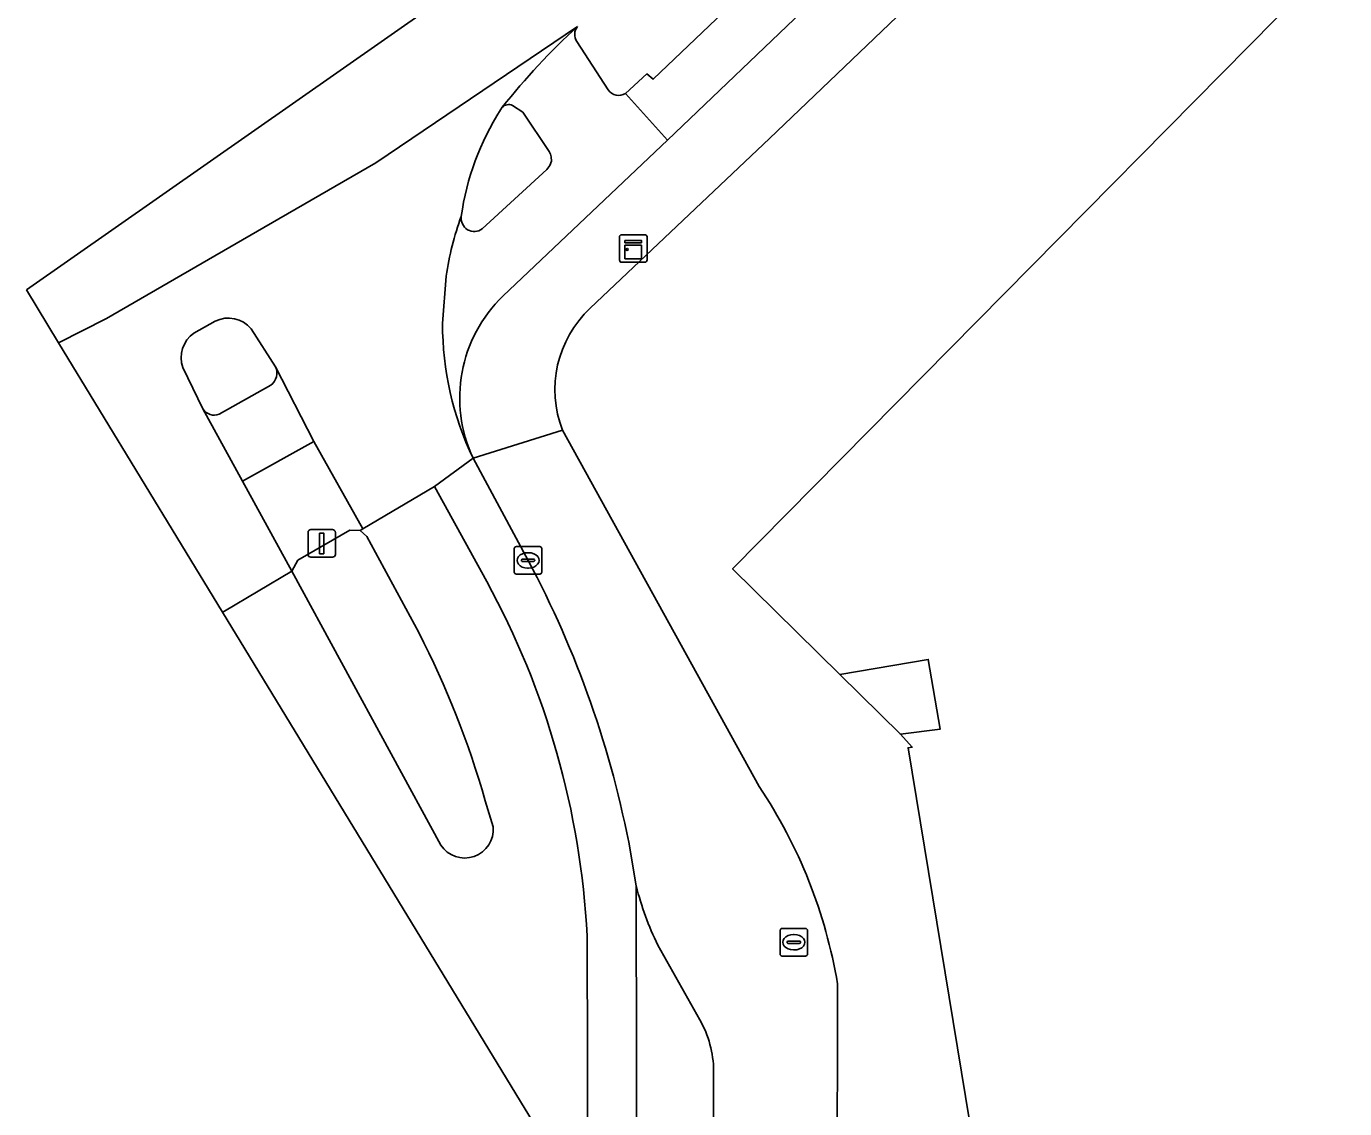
# Model space of a CAD drawing. Extents: x 162073 to 163043, y 381818 to 382561.
# Drawn here: x 162072.51 to 162120.44, y 382350.83 to 382390.16 of the extents above; entities that cross this region are included whole.
import ezdxf

# ---------------------------------------------------------------- set-up
doc = ezdxf.new("R2010")
doc.units = 0
for name, color, linetype in [('IMGEO_Berm_open', 7, 'Continuous'), ('IMGEO_Brandkraan', 7, 'Continuous'), ('IMGEO_Erf', 7, 'Continuous'), ('IMGEO_Fietspad_gesloten', 7, 'Continuous'), ('IMGEO_Fietspad_open', 7, 'Continuous'), ('IMGEO_Kast', 7, 'Continuous'), ('IMGEO_Kolk', 7, 'Continuous'), ('IMGEO_Lichtmast', 7, 'Continuous'), ('IMGEO_Pand', 7, 'Continuous'), ('IMGEO_Pand_overbouw', 7, 'Continuous'), ('IMGEO_Rijbaan_lokaal_gesloten', 7, 'Continuous'), ('IMGEO_Rijbaan_lokaal_open', 7, 'Continuous'), ('IMGEO_Verkeerseiland_gesloten', 7, 'Continuous'), ('IMGEO_Verkeerseiland_open', 7, 'Continuous'), ('IMGEO_Voetpad_open', 7, 'Continuous')]:
    doc.layers.add(name, color=color, linetype=linetype)

msp = doc.modelspace()

# ---------------------------------------------------------------- linework, layer by layer
at = {"layer": 'IMGEO_Berm_open'}
for points in [[(162094.294, 382387.717), (162095.071, 382388.427), (162095.295, 382388.233), (162099.637, 382392.383), (162105.991, 382398.493)], [(162092.523, 382389.604), (162093.663, 382387.854)]]:
    msp.add_lwpolyline(points, dxfattribs=at)
for centre, radius, start, end in [((162092.924, 382389.862), 0.477, 141.7046, 212.7049), ((162094.051, 382388.119), 0.47, 214.3504, 301.1502)]:
    msp.add_arc(centre, radius, start, end, dxfattribs=at)
at = {"layer": 'IMGEO_Brandkraan'}
for p, q in [((162099.912, 382356.45), (162099.912, 382357.302)), ((162099.987, 382357.376), (162100.839, 382357.376)), ((162100.4, 382357.156), (162100.425, 382357.156)), ((162100.913, 382357.302), (162100.913, 382356.45)), ((162100.171, 382356.87), (162100.171, 382356.882)), ((162100.609, 382356.833), (162100.211, 382356.833)), ((162100.214, 382356.919), (162100.612, 382356.919)), ((162100.423, 382356.596), (162100.398, 382356.596)), ((162100.655, 382356.882), (162100.655, 382356.87)), ((162100.839, 382356.376), (162099.987, 382356.376))]:
    msp.add_line(p, q, dxfattribs=at)
for points in [[(162099.912, 382356.45), (162099.912, 382357.302)], [(162099.987, 382357.376), (162100.839, 382357.376)], [(162100.913, 382357.302), (162100.913, 382356.45)], [(162100.839, 382356.376), (162099.987, 382356.376)]]:
    msp.add_lwpolyline(points, dxfattribs=at)
for centre, radius, start, end in [((162099.989, 382357.3), 0.0765, 91.552, 178.448), ((162099.989, 382357.3), 0.0765, 91.552, 178.448), ((162100.837, 382357.3), 0.0765, 1.552, 88.448), ((162100.837, 382357.3), 0.0765, 1.552, 88.448), ((162100.211, 382356.879), 0.0403, 85.8775, 175.7526), ((162100.208, 382356.869), 0.0366, 178.938, 274.7102), ((162100.612, 382356.876), 0.043, 264.8664, 352.4533), ((162100.616, 382356.881), 0.0386, 1.7309, 96.639), ((162099.989, 382356.452), 0.0765, 181.552, 268.448), ((162099.989, 382356.452), 0.0765, 181.552, 268.448), ((162100.837, 382356.452), 0.0765, 271.552, 358.448), ((162100.837, 382356.452), 0.0765, 271.552, 358.448)]:
    msp.add_arc(centre, radius, start, end, dxfattribs=at)
for centre, major_axis, ratio, start_param, end_param in [((162100.399, 382356.876), (-0.387, 0.002), 0.722429, 4.712389, 7.853982), ((162100.424, 382356.876), (-0.39, 0.002), 0.717154, 1.570796, 4.712389)]:
    msp.add_ellipse(centre, major_axis=major_axis, ratio=ratio, start_param=start_param, end_param=end_param, dxfattribs=at)
at = {"layer": 'IMGEO_Erf'}
for points in [[(162102.001, 382355.362), (162101.991, 382347.513), (162105.509, 382348.112), (162106.071, 382347.634), (162106.058, 382348.314), (162107.106, 382348.54), (162104.569, 382363.942), (162104.717, 382363.966), (162104.29, 382364.437), (162105.734, 382364.622), (162105.302, 382367.151), (162102.086, 382366.609), (162098.189, 382370.445), (162135.736, 382408.46), (162145.575, 382394.079), (162147.757, 382394.46), (162147.47, 382396.22), (162156.995, 382397.888), (162154.118, 382415.777)], [(162111.35, 382397.502), (162106.334, 382392.596), (162099.529, 382386.088), (162093.013, 382379.913)], [(162092.005, 382375.481), (162099.152, 382362.533)]]:
    msp.add_lwpolyline(points, dxfattribs=at)
for centre, radius, start, end in [((162095.768, 382376.956), 4.042, 132.9752, 201.3984), ((162083.956, 382352.344), 18.296, 9.4942, 33.8411)]:
    msp.add_arc(centre, radius, start, end, dxfattribs=at)
at = {"layer": 'IMGEO_Fietspad_gesloten'}
for points in [[(162093.663, 382387.854), (162092.523, 382389.604)], [(162095.822, 382386.027), (162094.294, 382387.717)], [(162090.184, 382387.287), (162090.559, 382387.04), (162091.522, 382385.613)], [(162089.846, 382380.364), (162095.822, 382386.027)], [(162091.595, 382385.415), (162091.598, 382385.255), (162091.547, 382385.1), (162091.429, 382384.953), (162089.089, 382382.8)], [(162087.772, 382381.085), (162087.643, 382379.363)], [(162078.934, 382376.254), (162080.37, 382373.632), (162082.967, 382375.074), (162081.576, 382377.787)], [(162081.406, 382377.121), (162079.523, 382376.064)]]:
    msp.add_lwpolyline(points, dxfattribs=at)
for centre, radius, start, end in [((162109.533, 382371.628), 25.134, 132.5072, 141.6707), ((162092.924, 382389.862), 0.477, 141.7046, 212.7049), ((162094.051, 382388.119), 0.47, 214.3504, 301.1502), ((162090.048, 382387.001), 0.316, 64.5879, 137.2524), ((162090.669, 382385.186), 0.954, 13.889, 26.5875), ((162099.017, 382379.383), 11.373, 160.1003, 171.3925), ((162088.798, 382383.182), 0.48, 171.4067, 307.2837), ((162093.429, 382376.647), 5.162, 133.9525, 205.0451), ((162099.042, 382379.366), 11.399, 180.0172, 205.4832), ((162081.052, 382377.566), 0.568, 308.4709, 22.8906), ((162079.345, 382376.52), 0.49, 212.9127, 291.3299)]:
    msp.add_arc(centre, radius, start, end, dxfattribs=at)
at = {"layer": 'IMGEO_Fietspad_open'}
msp.add_lwpolyline([(162105.991, 382398.493), (162099.637, 382392.383), (162095.295, 382388.233), (162095.071, 382388.427), (162094.294, 382387.717), (162095.822, 382386.027), (162100.972, 382390.937), (162107.199, 382396.997)], dxfattribs=at)
at = {"layer": 'IMGEO_Kast'}
for p, q in [((162094.077, 382381.662), (162094.077, 382382.503)), ((162094.077, 382382.503), (162094.077, 382381.662)), ((162094.152, 382382.587), (162094.993, 382382.587)), ((162094.993, 382382.587), (162094.152, 382382.587)), ((162095.077, 382382.512), (162095.077, 382381.671)), ((162095.077, 382381.671), (162095.077, 382382.512)), ((162095.002, 382381.587), (162094.161, 382381.587)), ((162094.161, 382381.587), (162095.002, 382381.587))]:
    msp.add_line(p, q, dxfattribs=at)
for points in [[(162094.272, 382382.377), (162094.872, 382382.377), (162094.872, 382382.292), (162094.272, 382382.292), (162094.272, 382382.377)], [(162094.272, 382382.202), (162094.872, 382382.202), (162094.872, 382381.713), (162094.272, 382381.713), (162094.272, 382382.202)]]:
    msp.add_lwpolyline(points, dxfattribs=at)
msp.add_circle((162094.356, 382382.051), 0.0377, dxfattribs=at)
for centre, start, end in [((162094.155, 382382.509), 92.4484, 184.2845), ((162094.155, 382382.509), 92.4484, 184.2845), ((162094.999, 382382.509), 2.4484, 94.2845), ((162094.999, 382382.509), 2.4484, 94.2845), ((162094.155, 382381.665), 182.4484, 274.2845), ((162094.155, 382381.665), 182.4484, 274.2845), ((162094.999, 382381.665), 272.4484, 4.2845), ((162094.999, 382381.665), 272.4484, 4.2845)]:
    msp.add_arc(centre, 0.0779, start, end, dxfattribs=at)
at = {"layer": 'IMGEO_Kolk'}
for p, q in [((162090.251, 382370.326), (162090.251, 382371.178)), ((162090.326, 382371.252), (162091.178, 382371.252)), ((162090.739, 382371.032), (162090.764, 382371.032)), ((162091.252, 382371.178), (162091.252, 382370.326)), ((162090.51, 382370.746), (162090.51, 382370.758)), ((162090.948, 382370.709), (162090.55, 382370.709)), ((162090.553, 382370.795), (162090.951, 382370.795)), ((162090.762, 382370.472), (162090.737, 382370.472)), ((162090.994, 382370.758), (162090.994, 382370.746)), ((162091.178, 382370.252), (162090.326, 382370.252))]:
    msp.add_line(p, q, dxfattribs=at)
for points in [[(162090.251, 382370.326), (162090.251, 382371.178)], [(162090.326, 382371.252), (162091.178, 382371.252)], [(162091.252, 382371.178), (162091.252, 382370.326)], [(162091.178, 382370.252), (162090.326, 382370.252)]]:
    msp.add_lwpolyline(points, dxfattribs=at)
for centre, radius, start, end in [((162090.328, 382371.176), 0.0765, 91.552, 178.448), ((162090.328, 382371.176), 0.0765, 91.552, 178.448), ((162091.176, 382371.176), 0.0765, 1.552, 88.448), ((162091.176, 382371.176), 0.0765, 1.552, 88.448), ((162090.55, 382370.755), 0.0403, 85.8775, 175.7526), ((162090.547, 382370.745), 0.0366, 178.938, 274.7102), ((162090.951, 382370.752), 0.043, 264.8664, 352.4533), ((162090.955, 382370.757), 0.0386, 1.7309, 96.639), ((162090.328, 382370.328), 0.0765, 181.552, 268.448), ((162090.328, 382370.328), 0.0765, 181.552, 268.448), ((162091.176, 382370.328), 0.0765, 271.552, 358.448), ((162091.176, 382370.328), 0.0765, 271.552, 358.448)]:
    msp.add_arc(centre, radius, start, end, dxfattribs=at)
for centre, major_axis, ratio, start_param, end_param in [((162090.738, 382370.752), (-0.387, 0.002), 0.722429, 4.712389, 7.853982), ((162090.763, 382370.752), (-0.39, 0.002), 0.717154, 1.570796, 4.712389)]:
    msp.add_ellipse(centre, major_axis=major_axis, ratio=ratio, start_param=start_param, end_param=end_param, dxfattribs=at)
at = {"layer": 'IMGEO_Lichtmast'}
for p, q in [((162082.856, 382371.87), (162083.646, 382371.87)), ((162083.646, 382371.87), (162082.856, 382371.87)), ((162082.756, 382370.97), (162082.756, 382371.77)), ((162082.756, 382371.77), (162082.756, 382370.97)), ((162083.746, 382371.77), (162083.746, 382370.97)), ((162083.746, 382370.97), (162083.746, 382371.77)), ((162083.646, 382370.87), (162082.856, 382370.87)), ((162082.856, 382370.87), (162083.646, 382370.87))]:
    msp.add_line(p, q, dxfattribs=at)
msp.add_lwpolyline([(162083.176, 382371.745), (162083.326, 382371.745), (162083.326, 382370.995), (162083.176, 382370.995), (162083.176, 382371.745)], dxfattribs=at)
for centre, start, end in [((162082.856, 382371.77), 90, 180), ((162082.856, 382371.77), 90, 180), ((162083.646, 382371.77), 0, 90), ((162083.646, 382371.77), 360, 90), ((162082.856, 382370.97), 180, 270), ((162082.856, 382370.97), 180, 270), ((162083.646, 382370.97), 270, 0), ((162083.646, 382370.97), 270, 0)]:
    msp.add_arc(centre, 0.1, start, end, dxfattribs=at)
at = {"layer": 'IMGEO_Pand'}
msp.add_lwpolyline([(162152.046, 382422.682), (162153.181, 382415.626), (162154.118, 382415.777), (162156.995, 382397.888), (162147.47, 382396.22), (162147.757, 382394.46), (162145.575, 382394.079), (162135.736, 382408.46), (162098.189, 382370.445), (162102.086, 382366.609), (162105.302, 382367.151), (162105.734, 382364.622), (162104.29, 382364.437), (162104.717, 382363.966), (162104.569, 382363.942), (162107.106, 382348.54)], dxfattribs=at)
at = {"layer": 'IMGEO_Pand_overbouw'}
msp.add_lwpolyline([(162104.29, 382364.437), (162105.734, 382364.622), (162105.302, 382367.151), (162102.086, 382366.609)], close=True, dxfattribs=at)
at = {"layer": 'IMGEO_Rijbaan_lokaal_gesloten'}
for points in [[(162315.724, 382511.35), (162306.448, 382506.279), (162282.905, 382497.501), (162245.387, 382486.842), (162201.279, 382474.422), (162185.966, 382468.979), (162180.588, 382467.067), (162160.813, 382456.745), (162145.022, 382444.832), (162130.306, 382431.424), (162118.152, 382417.002), (162108.457, 382405.716), (162072.514, 382380.58)], [(162072.514, 382380.58), (162073.686, 382378.656), (162075.43, 382379.541), (162081.148, 382382.847), (162085.215, 382385.199), (162092.55, 382390.157)], [(162092.55, 382390.157), (162085.215, 382385.199), (162081.148, 382382.847), (162075.43, 382379.541), (162073.686, 382378.656), (162079.649, 382368.872)], [(162089.756, 382387.124), (162089.816, 382387.216)], [(162087.643, 382379.363), (162087.772, 382381.085)], [(162078.606, 382379.01), (162079.377, 382379.442)], [(162080.685, 382379.163), (162081.576, 382377.787), (162082.967, 382375.074), (162084.744, 382371.894), (162087.35, 382373.431), (162088.752, 382374.462)], [(162079.649, 382368.872), (162079.714, 382368.91), (162082.167, 382370.364), (162080.37, 382373.632), (162078.934, 382376.254), (162078.203, 382377.761)], [(162088.752, 382374.462), (162087.35, 382373.431), (162089.251, 382369.983)], [(162090.752, 382370.752), (162088.752, 382374.462)], [(162092.899, 382357.108), (162093.137, 382264.876), (162094.885, 382264.932), (162094.85, 382281.967), (162094.838, 382282.232), (162094.825, 382287.149), (162094.839, 382290.276), (162094.801, 382301.067), (162094.781, 382306.112), (162094.687, 382358.914), (162094.476, 382360.162)], [(162094.687, 382358.914), (162094.781, 382306.112), (162097.478, 382322.54), (162097.542, 382323.439), (162097.495, 382342.3), (162097.477, 382347.346), (162097.499, 382352.197)], [(162096.998, 382354.058), (162095.469, 382356.774)]]:
    msp.add_lwpolyline(points, dxfattribs=at)
for centre, radius, start, end in [((162109.533, 382371.628), 25.134, 132.5072, 141.6707), ((162097.917, 382381.902), 9.689, 147.3851, 171.9773), ((162099.017, 382379.383), 11.373, 160.1003, 171.3925), ((162079.858, 382378.49), 1.067, 39.1347, 116.7835), ((162079.22, 382378.122), 1.08, 124.6854, 199.5492), ((162099.042, 382379.366), 11.399, 180.0172, 205.4832), ((162058.446, 382353.442), 36.651, 10.5652, 28.1835), ((162062.858, 382355.551), 30.081, 2.9679, 28.6712), ((162104.93, 382361.444), 10.55, 193.8746, 206.2721), ((162093.622, 382352.151), 3.877, 0.6774, 29.4574)]:
    msp.add_arc(centre, radius, start, end, dxfattribs=at)
at = {"layer": 'IMGEO_Rijbaan_lokaal_open'}
for points in [[(162089.251, 382369.983), (162087.35, 382373.431), (162084.744, 382371.894), (162084.654, 382371.842), (162084.89, 382371.62), (162086.777, 382368.128)], [(162087.576, 382360.408), (162082.167, 382370.364), (162079.714, 382368.91), (162079.649, 382368.872)], [(162079.649, 382368.872), (162091.125, 382350.041), (162092.112, 382292.35), (162092.582, 382264.872), (162093.137, 382264.876), (162092.899, 382357.108)], [(162089.192, 382362.018), (162089.488, 382361.069)]]:
    msp.add_lwpolyline(points, dxfattribs=at)
for centre, radius, start, end in [((162062.858, 382355.551), 30.081, 2.9679, 28.6712), ((162057.683, 382353.096), 32.748, 15.8095, 27.3237), ((162088.449, 382360.979), 1.043, 213.1695, 4.9722)]:
    msp.add_arc(centre, radius, start, end, dxfattribs=at)
at = {"layer": 'IMGEO_Verkeerseiland_gesloten'}
for points in [[(162079.377, 382379.442), (162078.606, 382379.01)], [(162081.576, 382377.787), (162080.685, 382379.163)], [(162078.203, 382377.761), (162078.934, 382376.254)], [(162079.523, 382376.064), (162081.406, 382377.121)], [(162086.777, 382368.128), (162084.89, 382371.62), (162084.654, 382371.842), (162084.273, 382371.853), (162082.382, 382370.755), (162082.167, 382370.364), (162087.576, 382360.408)], [(162089.488, 382361.069), (162089.192, 382362.018)]]:
    msp.add_lwpolyline(points, dxfattribs=at)
for centre, radius, start, end in [((162079.858, 382378.49), 1.067, 39.1347, 116.7835), ((162079.22, 382378.122), 1.08, 124.6854, 199.5492), ((162081.052, 382377.566), 0.568, 308.4709, 22.8906), ((162079.345, 382376.52), 0.49, 212.9127, 291.3299), ((162057.683, 382353.096), 32.748, 15.8095, 27.3237), ((162088.449, 382360.979), 1.043, 213.1695, 4.9722)]:
    msp.add_arc(centre, radius, start, end, dxfattribs=at)
at = {"layer": 'IMGEO_Verkeerseiland_open'}
for points in [[(162089.816, 382387.216), (162089.756, 382387.124)], [(162091.522, 382385.613), (162090.559, 382387.04), (162090.184, 382387.287)], [(162091.429, 382384.953), (162091.547, 382385.1), (162091.598, 382385.255), (162091.595, 382385.415)], [(162089.089, 382382.8), (162091.429, 382384.953)]]:
    msp.add_lwpolyline(points, dxfattribs=at)
for centre, radius, start, end in [((162090.048, 382387.001), 0.316, 64.5879, 137.2524), ((162097.917, 382381.902), 9.689, 147.3851, 171.9773), ((162090.669, 382385.186), 0.954, 13.889, 26.5875), ((162088.798, 382383.182), 0.48, 171.4067, 307.2837)]:
    msp.add_arc(centre, radius, start, end, dxfattribs=at)
at = {"layer": 'IMGEO_Voetpad_open'}
for points in [[(162093.013, 382379.913), (162099.529, 382386.088), (162106.334, 382392.596), (162111.35, 382397.502)], [(162107.199, 382396.997), (162100.972, 382390.937), (162095.822, 382386.027), (162089.846, 382380.364)], [(162088.752, 382374.462), (162092.005, 382375.481)], [(162099.152, 382362.533), (162092.005, 382375.481), (162088.752, 382374.462), (162090.752, 382370.752)], [(162094.476, 382360.162), (162094.687, 382358.914)], [(162095.469, 382356.774), (162096.998, 382354.058)], [(162101.986, 382343.468), (162101.991, 382347.513), (162102.001, 382355.362)], [(162097.499, 382352.197), (162097.477, 382347.346), (162098.623, 382347.326), (162098.619, 382342.261), (162097.495, 382342.3), (162097.542, 382323.439), (162097.478, 382322.54), (162094.781, 382306.112), (162094.801, 382301.067), (162095.937, 382301.072), (162095.984, 382290.271), (162094.839, 382290.276), (162094.825, 382287.149), (162096.01, 382287.177), (162096.028, 382282.223), (162094.838, 382282.232), (162094.85, 382281.967)]]:
    msp.add_lwpolyline(points, dxfattribs=at)
msp.add_lwpolyline([(162082.382, 382370.755), (162084.273, 382371.853), (162084.654, 382371.842), (162084.744, 382371.894), (162082.967, 382375.074), (162080.37, 382373.632), (162082.167, 382370.364)], close=True, dxfattribs=at)
for centre, radius, start, end in [((162093.429, 382376.647), 5.162, 133.9525, 205.0451), ((162095.768, 382376.956), 4.042, 132.9752, 201.3984), ((162058.446, 382353.442), 36.651, 10.5652, 28.1835), ((162083.956, 382352.344), 18.296, 9.4942, 33.8411), ((162104.93, 382361.444), 10.55, 193.8746, 206.2721), ((162093.622, 382352.151), 3.877, 0.6774, 29.4574)]:
    msp.add_arc(centre, radius, start, end, dxfattribs=at)

doc.saveas('drawing.dxf')
